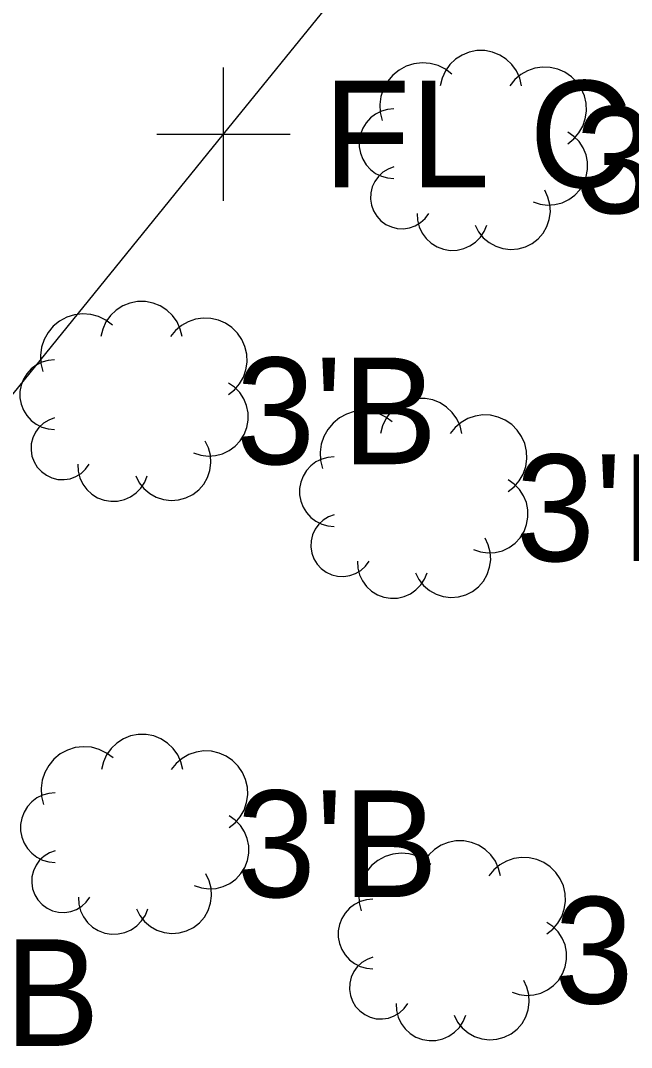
# Model space of a CAD drawing. Extents: x 1363693 to 1365209, y 422201 to 424153.
# Drawn here: x 1364153.84 to 1364163.02, y 422997.88 to 423013.29 of the extents above; entities that cross this region are included whole.
import ezdxf

# ---------------------------------------------------------------- set-up
doc = ezdxf.new("R2010")
doc.units = 0
for name, color, linetype in [('RD_X_Fence', 7, 'Continuous'), ('SV_X_Shot_Marker', 7, 'Continuous'), ('VG_X_Cells', 7, 'Continuous'), ('VG_X_Text', 7, 'Continuous')]:
    doc.layers.add(name, color=color, linetype=linetype)

msp = doc.modelspace()

# ---------------------------------------------------------------- linework, layer by layer
at = {"layer": 'RD_X_Fence'}
for p, q in [((1364156.894, 423011.587), (1364162.777, 423018.821)), ((1364147.371, 422999.847), (1364156.894, 423011.587))]:
    msp.add_line(p, q, dxfattribs=at)
at = {"layer": 'SV_X_Shot_Marker'}
for p, q in [((1364156.894, 423010.587), (1364156.894, 423012.587)), ((1364155.894, 423011.587), (1364157.894, 423011.587))]:
    msp.add_line(p, q, dxfattribs=at)
at = {"layer": 'VG_X_Cells'}
for points in [[(1364161.368, 423012.312), (1364161.341, 423012.426), (1364161.292, 423012.533), (1364161.224, 423012.628), (1364161.14, 423012.709), (1364161.041, 423012.772), (1364160.932, 423012.816), (1364160.817, 423012.838), (1364160.7, 423012.838), (1364160.585, 423012.816), (1364160.476, 423012.772), (1364160.378, 423012.709), (1364160.293, 423012.628), (1364160.225, 423012.533), (1364160.177, 423012.426), (1364160.149, 423012.312)], [(1364160.323, 423012.486), (1364160.225, 423012.56), (1364160.115, 423012.614), (1364159.997, 423012.646), (1364159.875, 423012.655), (1364159.753, 423012.641), (1364159.637, 423012.604), (1364159.529, 423012.546), (1364159.434, 423012.469), (1364159.355, 423012.375), (1364159.295, 423012.268), (1364159.257, 423012.152), (1364159.241, 423012.031), (1364159.248, 423011.908), (1364159.278, 423011.79)], [(1364162.065, 423011.442), (1364162.156, 423011.515), (1364162.231, 423011.604), (1364162.289, 423011.705), (1364162.327, 423011.816), (1364162.344, 423011.931), (1364162.339, 423012.048), (1364162.313, 423012.162), (1364162.266, 423012.268), (1364162.2, 423012.365), (1364162.117, 423012.447), (1364162.021, 423012.513), (1364161.914, 423012.56), (1364161.8, 423012.586), (1364161.684, 423012.591), (1364161.568, 423012.574), (1364161.458, 423012.536), (1364161.357, 423012.478), (1364161.268, 423012.403), (1364161.194, 423012.312)], [(1364159.453, 423011.964), (1364159.356, 423011.955), (1364159.264, 423011.929), (1364159.177, 423011.886), (1364159.101, 423011.828), (1364159.036, 423011.756), (1364158.985, 423011.674), (1364158.95, 423011.584), (1364158.932, 423011.49), (1364158.932, 423011.393), (1364158.95, 423011.299), (1364158.985, 423011.209), (1364159.036, 423011.127), (1364159.101, 423011.055), (1364159.177, 423010.997), (1364159.264, 423010.954), (1364159.356, 423010.928), (1364159.453, 423010.919)], [(1364161.542, 423010.571), (1364161.648, 423010.536), (1364161.758, 423010.521), (1364161.869, 423010.528), (1364161.977, 423010.555), (1364162.077, 423010.603), (1364162.167, 423010.668), (1364162.243, 423010.75), (1364162.302, 423010.844), (1364162.342, 423010.948), (1364162.362, 423011.057), (1364162.36, 423011.168), (1364162.338, 423011.277), (1364162.295, 423011.38), (1364162.234, 423011.473), (1364162.156, 423011.552), (1364162.065, 423011.616)], [(1364159.453, 423011.093), (1364159.366, 423011.061), (1364159.287, 423011.014), (1364159.219, 423010.951), (1364159.165, 423010.877), (1364159.126, 423010.793), (1364159.104, 423010.704), (1364159.1, 423010.611), (1364159.114, 423010.52), (1364159.146, 423010.434), (1364159.194, 423010.355), (1364159.256, 423010.287), (1364159.33, 423010.232), (1364159.414, 423010.193), (1364159.503, 423010.171), (1364159.595, 423010.167), (1364159.687, 423010.181), (1364159.773, 423010.212), (1364159.852, 423010.26), (1364159.92, 423010.322), (1364159.975, 423010.397)], [(1364160.672, 423010.222), (1364160.724, 423010.121), (1364160.795, 423010.032), (1364160.882, 423009.958), (1364160.981, 423009.903), (1364161.089, 423009.868), (1364161.203, 423009.854), (1364161.316, 423009.863), (1364161.426, 423009.893), (1364161.528, 423009.944), (1364161.618, 423010.013), (1364161.693, 423010.099), (1364161.75, 423010.198), (1364161.786, 423010.306), (1364161.802, 423010.418), (1364161.795, 423010.532), (1364161.766, 423010.642), (1364161.717, 423010.745)], [(1364159.801, 423010.397), (1364159.807, 423010.294), (1364159.832, 423010.194), (1364159.876, 423010.101), (1364159.937, 423010.019), (1364160.012, 423009.949), (1364160.1, 423009.895), (1364160.196, 423009.859), (1364160.298, 423009.842), (1364160.4, 423009.845), (1364160.501, 423009.868), (1364160.595, 423009.909), (1364160.679, 423009.967), (1364160.751, 423010.041), (1364160.807, 423010.127), (1364160.846, 423010.222)], [(1364156.271, 423008.548), (1364156.244, 423008.662), (1364156.195, 423008.769), (1364156.127, 423008.864), (1364156.043, 423008.945), (1364155.944, 423009.008), (1364155.835, 423009.052), (1364155.72, 423009.074), (1364155.603, 423009.074), (1364155.488, 423009.052), (1364155.379, 423009.008), (1364155.281, 423008.945), (1364155.196, 423008.864), (1364155.128, 423008.769), (1364155.08, 423008.662), (1364155.052, 423008.548)], [(1364155.226, 423008.722), (1364155.128, 423008.796), (1364155.018, 423008.85), (1364154.9, 423008.882), (1364154.778, 423008.891), (1364154.656, 423008.877), (1364154.54, 423008.84), (1364154.432, 423008.782), (1364154.337, 423008.705), (1364154.258, 423008.611), (1364154.198, 423008.504), (1364154.16, 423008.388), (1364154.144, 423008.267), (1364154.151, 423008.144), (1364154.181, 423008.026)], [(1364156.968, 423007.678), (1364157.059, 423007.751), (1364157.134, 423007.84), (1364157.192, 423007.941), (1364157.23, 423008.052), (1364157.247, 423008.167), (1364157.242, 423008.284), (1364157.216, 423008.398), (1364157.169, 423008.504), (1364157.103, 423008.601), (1364157.02, 423008.683), (1364156.924, 423008.749), (1364156.817, 423008.796), (1364156.703, 423008.822), (1364156.587, 423008.827), (1364156.471, 423008.81), (1364156.361, 423008.772), (1364156.26, 423008.714), (1364156.171, 423008.639), (1364156.097, 423008.548)], [(1364154.356, 423008.2), (1364154.259, 423008.191), (1364154.167, 423008.165), (1364154.08, 423008.122), (1364154.004, 423008.064), (1364153.939, 423007.992), (1364153.888, 423007.91), (1364153.853, 423007.82), (1364153.835, 423007.726), (1364153.835, 423007.629), (1364153.853, 423007.535), (1364153.888, 423007.445), (1364153.939, 423007.363), (1364154.004, 423007.291), (1364154.08, 423007.233), (1364154.167, 423007.19), (1364154.259, 423007.164), (1364154.356, 423007.155)], [(1364156.445, 423006.807), (1364156.551, 423006.772), (1364156.661, 423006.757), (1364156.772, 423006.764), (1364156.88, 423006.791), (1364156.98, 423006.839), (1364157.07, 423006.904), (1364157.146, 423006.986), (1364157.205, 423007.08), (1364157.245, 423007.184), (1364157.265, 423007.293), (1364157.263, 423007.404), (1364157.241, 423007.513), (1364157.198, 423007.616), (1364157.137, 423007.709), (1364157.059, 423007.788), (1364156.968, 423007.852)], [(1364160.472, 423007.094), (1364160.445, 423007.208), (1364160.396, 423007.315), (1364160.328, 423007.41), (1364160.244, 423007.491), (1364160.145, 423007.554), (1364160.036, 423007.598), (1364159.921, 423007.62), (1364159.804, 423007.62), (1364159.689, 423007.598), (1364159.58, 423007.554), (1364159.482, 423007.491), (1364159.397, 423007.41), (1364159.329, 423007.315), (1364159.281, 423007.208), (1364159.253, 423007.094)], [(1364159.427, 423007.268), (1364159.329, 423007.342), (1364159.219, 423007.396), (1364159.101, 423007.428), (1364158.979, 423007.437), (1364158.857, 423007.423), (1364158.741, 423007.386), (1364158.633, 423007.328), (1364158.538, 423007.251), (1364158.459, 423007.157), (1364158.399, 423007.05), (1364158.361, 423006.934), (1364158.345, 423006.813), (1364158.352, 423006.69), (1364158.382, 423006.572)], [(1364154.356, 423007.329), (1364154.269, 423007.297), (1364154.19, 423007.25), (1364154.122, 423007.187), (1364154.068, 423007.113), (1364154.029, 423007.029), (1364154.007, 423006.94), (1364154.003, 423006.847), (1364154.017, 423006.756), (1364154.049, 423006.67), (1364154.097, 423006.591), (1364154.159, 423006.523), (1364154.233, 423006.468), (1364154.317, 423006.429), (1364154.406, 423006.407), (1364154.498, 423006.403), (1364154.59, 423006.417), (1364154.676, 423006.448), (1364154.755, 423006.496), (1364154.823, 423006.558), (1364154.878, 423006.633)], [(1364161.169, 423006.224), (1364161.26, 423006.297), (1364161.335, 423006.386), (1364161.393, 423006.487), (1364161.431, 423006.598), (1364161.448, 423006.713), (1364161.443, 423006.83), (1364161.417, 423006.944), (1364161.37, 423007.05), (1364161.304, 423007.147), (1364161.221, 423007.229), (1364161.125, 423007.295), (1364161.018, 423007.342), (1364160.904, 423007.368), (1364160.788, 423007.373), (1364160.672, 423007.356), (1364160.562, 423007.318), (1364160.461, 423007.26), (1364160.372, 423007.185), (1364160.298, 423007.094)], [(1364155.575, 423006.458), (1364155.627, 423006.357), (1364155.698, 423006.268), (1364155.785, 423006.194), (1364155.884, 423006.139), (1364155.992, 423006.104), (1364156.106, 423006.09), (1364156.219, 423006.099), (1364156.329, 423006.129), (1364156.431, 423006.18), (1364156.521, 423006.249), (1364156.596, 423006.335), (1364156.653, 423006.434), (1364156.689, 423006.542), (1364156.705, 423006.654), (1364156.698, 423006.768), (1364156.669, 423006.878), (1364156.62, 423006.981)], [(1364158.557, 423006.746), (1364158.46, 423006.737), (1364158.368, 423006.711), (1364158.281, 423006.668), (1364158.205, 423006.61), (1364158.14, 423006.538), (1364158.089, 423006.456), (1364158.054, 423006.366), (1364158.036, 423006.272), (1364158.036, 423006.175), (1364158.054, 423006.081), (1364158.089, 423005.991), (1364158.14, 423005.909), (1364158.205, 423005.837), (1364158.281, 423005.779), (1364158.368, 423005.736), (1364158.46, 423005.71), (1364158.557, 423005.701)], [(1364154.704, 423006.633), (1364154.71, 423006.53), (1364154.735, 423006.43), (1364154.779, 423006.337), (1364154.84, 423006.255), (1364154.915, 423006.185), (1364155.003, 423006.131), (1364155.099, 423006.095), (1364155.201, 423006.078), (1364155.303, 423006.081), (1364155.404, 423006.104), (1364155.498, 423006.145), (1364155.582, 423006.203), (1364155.654, 423006.277), (1364155.71, 423006.363), (1364155.749, 423006.458)], [(1364160.646, 423005.353), (1364160.752, 423005.318), (1364160.862, 423005.303), (1364160.973, 423005.31), (1364161.081, 423005.337), (1364161.181, 423005.385), (1364161.271, 423005.45), (1364161.347, 423005.532), (1364161.406, 423005.626), (1364161.446, 423005.73), (1364161.466, 423005.839), (1364161.464, 423005.95), (1364161.442, 423006.059), (1364161.399, 423006.162), (1364161.338, 423006.255), (1364161.26, 423006.334), (1364161.169, 423006.398)], [(1364158.557, 423005.875), (1364158.47, 423005.843), (1364158.391, 423005.796), (1364158.323, 423005.733), (1364158.269, 423005.659), (1364158.23, 423005.575), (1364158.208, 423005.486), (1364158.204, 423005.393), (1364158.218, 423005.302), (1364158.25, 423005.216), (1364158.298, 423005.137), (1364158.36, 423005.069), (1364158.434, 423005.014), (1364158.518, 423004.975), (1364158.607, 423004.953), (1364158.699, 423004.949), (1364158.791, 423004.963), (1364158.877, 423004.994), (1364158.956, 423005.042), (1364159.024, 423005.104), (1364159.079, 423005.179)], [(1364159.776, 423005.004), (1364159.828, 423004.903), (1364159.899, 423004.814), (1364159.986, 423004.74), (1364160.085, 423004.685), (1364160.193, 423004.65), (1364160.307, 423004.636), (1364160.42, 423004.645), (1364160.53, 423004.675), (1364160.632, 423004.726), (1364160.722, 423004.795), (1364160.797, 423004.881), (1364160.854, 423004.98), (1364160.89, 423005.088), (1364160.906, 423005.2), (1364160.899, 423005.314), (1364160.87, 423005.424), (1364160.821, 423005.527)], [(1364158.905, 423005.179), (1364158.911, 423005.076), (1364158.936, 423004.976), (1364158.98, 423004.883), (1364159.041, 423004.801), (1364159.116, 423004.731), (1364159.204, 423004.677), (1364159.3, 423004.641), (1364159.402, 423004.624), (1364159.504, 423004.627), (1364159.605, 423004.65), (1364159.699, 423004.691), (1364159.783, 423004.749), (1364159.855, 423004.823), (1364159.911, 423004.909), (1364159.95, 423005.004)], [(1364156.281, 423002.054), (1364156.254, 423002.168), (1364156.205, 423002.275), (1364156.137, 423002.37), (1364156.053, 423002.451), (1364155.954, 423002.514), (1364155.845, 423002.558), (1364155.73, 423002.58), (1364155.613, 423002.58), (1364155.498, 423002.558), (1364155.389, 423002.514), (1364155.291, 423002.451), (1364155.206, 423002.37), (1364155.138, 423002.275), (1364155.09, 423002.168), (1364155.062, 423002.054)], [(1364155.236, 423002.228), (1364155.138, 423002.302), (1364155.028, 423002.356), (1364154.91, 423002.388), (1364154.788, 423002.397), (1364154.666, 423002.383), (1364154.55, 423002.346), (1364154.442, 423002.288), (1364154.347, 423002.211), (1364154.268, 423002.117), (1364154.208, 423002.01), (1364154.17, 423001.894), (1364154.154, 423001.773), (1364154.161, 423001.65), (1364154.191, 423001.532)], [(1364156.978, 423001.184), (1364157.069, 423001.257), (1364157.144, 423001.346), (1364157.202, 423001.447), (1364157.24, 423001.558), (1364157.257, 423001.673), (1364157.252, 423001.79), (1364157.226, 423001.904), (1364157.179, 423002.01), (1364157.113, 423002.107), (1364157.03, 423002.189), (1364156.934, 423002.255), (1364156.827, 423002.302), (1364156.713, 423002.328), (1364156.597, 423002.333), (1364156.481, 423002.316), (1364156.371, 423002.278), (1364156.27, 423002.22), (1364156.181, 423002.145), (1364156.107, 423002.054)], [(1364154.366, 423001.706), (1364154.269, 423001.697), (1364154.177, 423001.671), (1364154.09, 423001.628), (1364154.014, 423001.57), (1364153.949, 423001.498), (1364153.898, 423001.416), (1364153.863, 423001.326), (1364153.845, 423001.232), (1364153.845, 423001.135), (1364153.863, 423001.041), (1364153.898, 423000.951), (1364153.949, 423000.869), (1364154.014, 423000.797), (1364154.09, 423000.739), (1364154.177, 423000.696), (1364154.269, 423000.67), (1364154.366, 423000.661)], [(1364156.455, 423000.313), (1364156.561, 423000.278), (1364156.671, 423000.263), (1364156.782, 423000.27), (1364156.89, 423000.297), (1364156.99, 423000.345), (1364157.08, 423000.41), (1364157.156, 423000.492), (1364157.215, 423000.586), (1364157.255, 423000.69), (1364157.275, 423000.799), (1364157.273, 423000.91), (1364157.251, 423001.019), (1364157.208, 423001.122), (1364157.147, 423001.215), (1364157.069, 423001.294), (1364156.978, 423001.358)], [(1364161.052, 423000.457), (1364161.025, 423000.571), (1364160.976, 423000.678), (1364160.908, 423000.773), (1364160.824, 423000.854), (1364160.725, 423000.917), (1364160.616, 423000.961), (1364160.501, 423000.983), (1364160.384, 423000.983), (1364160.269, 423000.961), (1364160.16, 423000.917), (1364160.062, 423000.854), (1364159.977, 423000.773), (1364159.909, 423000.678), (1364159.861, 423000.571), (1364159.833, 423000.457)], [(1364154.366, 423000.835), (1364154.279, 423000.803), (1364154.2, 423000.756), (1364154.132, 423000.693), (1364154.078, 423000.619), (1364154.039, 423000.535), (1364154.017, 423000.446), (1364154.013, 423000.353), (1364154.027, 423000.262), (1364154.059, 423000.176), (1364154.107, 423000.097), (1364154.169, 423000.029), (1364154.243, 422999.974), (1364154.327, 422999.935), (1364154.416, 422999.913), (1364154.508, 422999.909), (1364154.6, 422999.923), (1364154.686, 422999.954), (1364154.765, 423000.002), (1364154.833, 423000.064), (1364154.888, 423000.139)], [(1364160.007, 423000.631), (1364159.909, 423000.705), (1364159.799, 423000.759), (1364159.681, 423000.791), (1364159.559, 423000.8), (1364159.437, 423000.786), (1364159.321, 423000.749), (1364159.213, 423000.691), (1364159.118, 423000.614), (1364159.039, 423000.52), (1364158.979, 423000.413), (1364158.941, 423000.297), (1364158.925, 423000.176), (1364158.932, 423000.053), (1364158.962, 422999.935)], [(1364161.749, 422999.587), (1364161.84, 422999.66), (1364161.915, 422999.749), (1364161.973, 422999.85), (1364162.011, 422999.961), (1364162.028, 423000.076), (1364162.023, 423000.193), (1364161.997, 423000.307), (1364161.95, 423000.413), (1364161.884, 423000.51), (1364161.801, 423000.592), (1364161.705, 423000.658), (1364161.598, 423000.705), (1364161.484, 423000.731), (1364161.368, 423000.736), (1364161.252, 423000.719), (1364161.142, 423000.681), (1364161.041, 423000.623), (1364160.952, 423000.548), (1364160.878, 423000.457)], [(1364155.585, 422999.964), (1364155.637, 422999.863), (1364155.708, 422999.774), (1364155.795, 422999.7), (1364155.894, 422999.645), (1364156.002, 422999.61), (1364156.116, 422999.596), (1364156.229, 422999.605), (1364156.339, 422999.635), (1364156.441, 422999.686), (1364156.531, 422999.755), (1364156.606, 422999.841), (1364156.663, 422999.94), (1364156.699, 423000.048), (1364156.715, 423000.16), (1364156.708, 423000.274), (1364156.679, 423000.384), (1364156.63, 423000.487)], [(1364154.714, 423000.139), (1364154.72, 423000.036), (1364154.745, 422999.936), (1364154.789, 422999.843), (1364154.85, 422999.761), (1364154.925, 422999.691), (1364155.013, 422999.637), (1364155.109, 422999.601), (1364155.211, 422999.584), (1364155.313, 422999.587), (1364155.414, 422999.61), (1364155.508, 422999.651), (1364155.592, 422999.709), (1364155.664, 422999.783), (1364155.72, 422999.869), (1364155.759, 422999.964)], [(1364159.137, 423000.109), (1364159.04, 423000.1), (1364158.948, 423000.074), (1364158.861, 423000.031), (1364158.785, 422999.973), (1364158.72, 422999.901), (1364158.669, 422999.819), (1364158.634, 422999.729), (1364158.616, 422999.635), (1364158.616, 422999.538), (1364158.634, 422999.444), (1364158.669, 422999.354), (1364158.72, 422999.272), (1364158.785, 422999.2), (1364158.861, 422999.142), (1364158.948, 422999.099), (1364159.04, 422999.073), (1364159.137, 422999.064)], [(1364161.226, 422998.716), (1364161.332, 422998.681), (1364161.442, 422998.666), (1364161.553, 422998.673), (1364161.661, 422998.7), (1364161.761, 422998.748), (1364161.851, 422998.813), (1364161.927, 422998.895), (1364161.986, 422998.989), (1364162.026, 422999.093), (1364162.046, 422999.202), (1364162.044, 422999.313), (1364162.022, 422999.422), (1364161.979, 422999.525), (1364161.918, 422999.618), (1364161.84, 422999.697), (1364161.749, 422999.761)], [(1364159.137, 422999.238), (1364159.05, 422999.206), (1364158.971, 422999.159), (1364158.903, 422999.096), (1364158.849, 422999.022), (1364158.81, 422998.938), (1364158.788, 422998.849), (1364158.784, 422998.756), (1364158.798, 422998.665), (1364158.83, 422998.579), (1364158.878, 422998.5), (1364158.94, 422998.432), (1364159.014, 422998.377), (1364159.098, 422998.338), (1364159.187, 422998.316), (1364159.279, 422998.312), (1364159.371, 422998.326), (1364159.457, 422998.357), (1364159.536, 422998.405), (1364159.604, 422998.467), (1364159.659, 422998.542)], [(1364160.356, 422998.367), (1364160.408, 422998.266), (1364160.479, 422998.177), (1364160.566, 422998.103), (1364160.665, 422998.048), (1364160.773, 422998.013), (1364160.887, 422997.999), (1364161, 422998.008), (1364161.11, 422998.038), (1364161.212, 422998.089), (1364161.302, 422998.158), (1364161.377, 422998.244), (1364161.434, 422998.343), (1364161.47, 422998.451), (1364161.486, 422998.563), (1364161.479, 422998.677), (1364161.45, 422998.787), (1364161.401, 422998.89)], [(1364159.485, 422998.542), (1364159.491, 422998.439), (1364159.516, 422998.339), (1364159.56, 422998.246), (1364159.621, 422998.164), (1364159.696, 422998.094), (1364159.784, 422998.04), (1364159.88, 422998.004), (1364159.982, 422997.987), (1364160.084, 422997.99), (1364160.185, 422998.013), (1364160.279, 422998.054), (1364160.363, 422998.112), (1364160.435, 422998.186), (1364160.491, 422998.272), (1364160.53, 422998.367)]]:
    msp.add_lwpolyline(points, dxfattribs=at)

# ---------------------------------------------------------------- texts
at = {"layer": 'SV_X_Shot_Marker'}
msp.add_text('FL C', height=1.6, dxfattribs=at).set_placement((1364158.394, 423010.787))
at = {"layer": 'VG_X_Text'}
for p in [(1364162.176, 423010.398), (1364157.079, 423006.634), (1364161.28, 423005.18), (1364157.089, 423000.14), (1364161.86, 422998.543), (1364152.009, 422997.908)]:
    msp.add_text("3'B", height=1.6, dxfattribs=at).set_placement(p)

doc.saveas('drawing.dxf')
